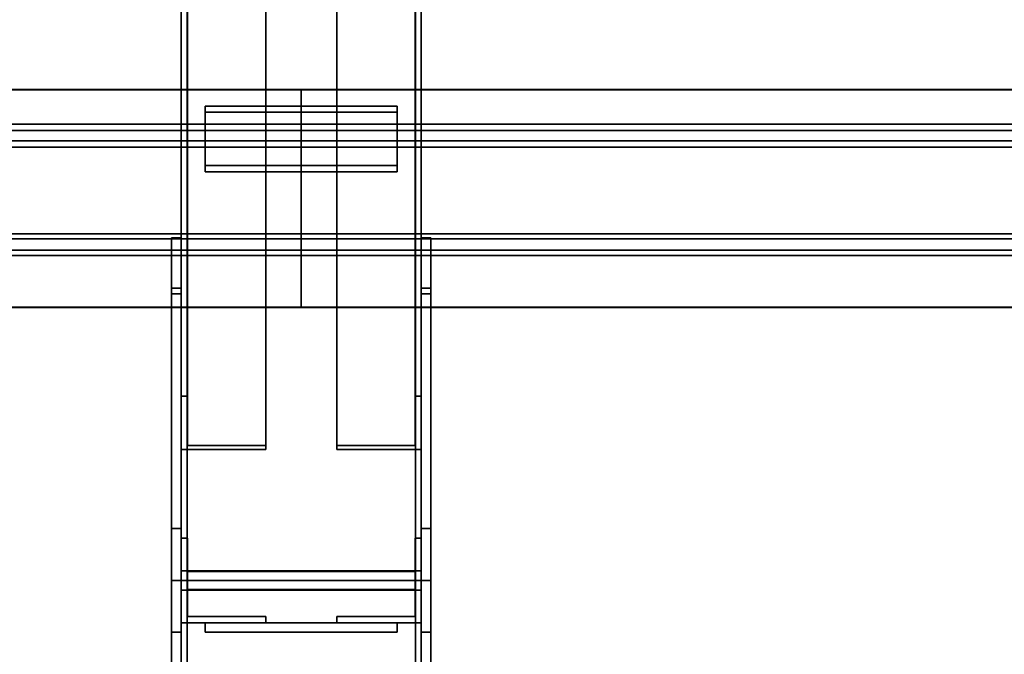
# Model space of a CAD drawing. Extents: x 13429 to 13460.1, y 572.8 to 605.1.
# Tile 325 of 341: x 13438.107 to 13438.619, y 602.858 to 603.188. Entities that reach past the tile are written whole.
import ezdxf

# ---------------------------------------------------------------- set-up
doc = ezdxf.new("R2010")
doc.units = 0
doc.header["$LTSCALE"] = 150
doc.header["$MEASUREMENT"] = 0
doc.layers.add('3DFACE_PLATE', color=7, linetype='CONTINUOUS')
doc.layers.add('3DFACE_SHAPE', color=7, linetype='CONTINUOUS')

msp = doc.modelspace()

# ---------------------------------------------------------------- linework, layer by layer
at = {"layer": '3DFACE_PLATE', "color": 6}
for points, invisible_edges in [([(13438.30333, 603.14316, 2.47034), (13438.30333, 603.11219, 2.44502), (13438.20333, 603.14316, 2.47034)], 2), ([(13438.30333, 603.11219, 2.44502), (13438.20333, 603.11219, 2.44502), (13438.20333, 603.14316, 2.47034)], 12), ([(13438.30333, 603.13999, 2.47421), (13438.30333, 603.14316, 2.47034), (13438.20333, 603.13999, 2.47421)], 2), ([(13438.30333, 603.14316, 2.47034), (13438.20333, 603.14316, 2.47034), (13438.20333, 603.13999, 2.47421)], 12), ([(13438.20333, 603.13999, 2.47421), (13438.20333, 603.14316, 2.47034), (13438.20333, 603.10902, 2.44889)], 2), ([(13438.20333, 603.14316, 2.47034), (13438.20333, 603.11219, 2.44502), (13438.20333, 603.10902, 2.44889)], 12), ([(13438.30333, 603.11219, 2.44502), (13438.30333, 603.14316, 2.47034), (13438.30333, 603.13999, 2.47421)], 12), ([(13438.20333, 603.13999, 2.47421), (13438.20333, 603.10902, 2.44889), (13438.30333, 603.13999, 2.47421)], 2), ([(13438.20333, 603.10902, 2.44889), (13438.30333, 603.10902, 2.44889), (13438.30333, 603.13999, 2.47421)], 12), ([(13438.30333, 603.10902, 2.44889), (13438.30333, 603.11219, 2.44502), (13438.30333, 603.13999, 2.47421)], 2), ([(13438.20333, 603.10902, 2.44889), (13438.20333, 603.11219, 2.44502), (13438.30333, 603.10902, 2.44889)], 2), ([(13438.20333, 603.11219, 2.44502), (13438.30333, 603.11219, 2.44502), (13438.30333, 603.10902, 2.44889)], 12), ([(13438.18583, 603.07459, 2.24995), (13438.18583, 602.71766, 2.24995), (13438.18583, 603.07459, 2.40523)], 2), ([(13438.18583, 602.71766, 2.24995), (13438.18583, 602.71766, 2.40523), (13438.18583, 603.07459, 2.40523)], 12), ([(13438.19083, 603.07459, 2.24995), (13438.18583, 603.07459, 2.24995), (13438.19083, 603.07459, 2.40523)], 2), ([(13438.18583, 603.07459, 2.24995), (13438.18583, 603.07459, 2.40523), (13438.19083, 603.07459, 2.40523)], 12), ([(13438.19083, 602.71766, 2.24995), (13438.18583, 602.71766, 2.24995), (13438.19083, 603.07459, 2.24995)], 2), ([(13438.18583, 602.71766, 2.24995), (13438.18583, 603.07459, 2.24995), (13438.19083, 603.07459, 2.24995)], 12), ([(13438.19083, 603.07459, 2.40523), (13438.18583, 603.07459, 2.40523), (13438.19083, 602.71766, 2.40523)], 2), ([(13438.18583, 603.07459, 2.40523), (13438.18583, 602.71766, 2.40523), (13438.19083, 602.71766, 2.40523)], 12), ([(13438.19083, 603.07459, 2.40523), (13438.19083, 602.71766, 2.40523), (13438.19083, 603.07459, 2.24995)], 2), ([(13438.19083, 602.71766, 2.40523), (13438.19083, 602.71766, 2.24995), (13438.19083, 603.07459, 2.24995)], 12), ([(13438.31583, 603.07459, 2.24995), (13438.31583, 602.71766, 2.24995), (13438.31583, 603.07459, 2.40523)], 2), ([(13438.31583, 602.71766, 2.24995), (13438.31583, 602.71766, 2.40523), (13438.31583, 603.07459, 2.40523)], 12), ([(13438.32083, 603.07459, 2.24995), (13438.31583, 603.07459, 2.24995), (13438.32083, 603.07459, 2.40523)], 2), ([(13438.31583, 603.07459, 2.24995), (13438.31583, 603.07459, 2.40523), (13438.32083, 603.07459, 2.40523)], 12), ([(13438.32083, 602.71766, 2.24995), (13438.31583, 602.71766, 2.24995), (13438.32083, 603.07459, 2.24995)], 2), ([(13438.31583, 602.71766, 2.24995), (13438.31583, 603.07459, 2.24995), (13438.32083, 603.07459, 2.24995)], 12), ([(13438.32083, 603.07459, 2.40523), (13438.31583, 603.07459, 2.40523), (13438.32083, 602.71766, 2.40523)], 2), ([(13438.31583, 603.07459, 2.40523), (13438.31583, 602.71766, 2.40523), (13438.32083, 602.71766, 2.40523)], 12), ([(13438.32083, 603.07459, 2.40523), (13438.32083, 602.71766, 2.40523), (13438.32083, 603.07459, 2.24995)], 2), ([(13438.32083, 602.71766, 2.40523), (13438.32083, 602.71766, 2.24995), (13438.32083, 603.07459, 2.24995)], 12), ([(13438.18583, 603.04538, 2.70483), (13438.18583, 602.92312, 2.60223), (13438.18583, 603.04837, 2.73468)], 2), ([(13438.18583, 602.92312, 2.60223), (13438.18583, 602.86912, 2.60223), (13438.18583, 603.04837, 2.73468)], 14), ([(13438.18583, 603.04837, 2.73468), (13438.18583, 602.86912, 2.60223), (13438.18583, 602.89612, 2.7499)], 3), ([(13438.19083, 603.04837, 2.73468), (13438.18583, 603.04837, 2.73468), (13438.19083, 602.89612, 2.7499)], 2), ([(13438.18583, 603.04837, 2.73468), (13438.18583, 602.89612, 2.7499), (13438.19083, 602.89612, 2.7499)], 12), ([(13438.19083, 603.04538, 2.70483), (13438.18583, 603.04538, 2.70483), (13438.19083, 603.04837, 2.73468)], 2), ([(13438.18583, 603.04538, 2.70483), (13438.18583, 603.04837, 2.73468), (13438.19083, 603.04837, 2.73468)], 12), ([(13438.19083, 602.92312, 2.60223), (13438.18583, 602.92312, 2.60223), (13438.19083, 603.04538, 2.70483)], 2), ([(13438.18583, 602.92312, 2.60223), (13438.18583, 603.04538, 2.70483), (13438.19083, 603.04538, 2.70483)], 12), ([(13438.19083, 603.04538, 2.70483), (13438.19083, 603.04837, 2.73468), (13438.19083, 602.86912, 2.60223)], 14), ([(13438.19083, 602.86912, 2.60223), (13438.19083, 603.04837, 2.73468), (13438.19083, 602.74687, 2.70483)], 3), ([(13438.19083, 603.04837, 2.73468), (13438.19083, 602.89612, 2.7499), (13438.19083, 602.74687, 2.70483)], 14), ([(13438.19083, 602.92312, 2.60223), (13438.19083, 603.04538, 2.70483), (13438.19083, 602.86912, 2.60223)], 2), ([(13438.31583, 603.04538, 2.70483), (13438.31583, 602.92312, 2.60223), (13438.31583, 603.04837, 2.73468)], 2), ([(13438.31583, 602.92312, 2.60223), (13438.31583, 602.86912, 2.60223), (13438.31583, 603.04837, 2.73468)], 14), ([(13438.31583, 603.04837, 2.73468), (13438.31583, 602.86912, 2.60223), (13438.31583, 602.89612, 2.7499)], 3), ([(13438.32083, 603.04837, 2.73468), (13438.31583, 603.04837, 2.73468), (13438.32083, 602.89612, 2.7499)], 2), ([(13438.31583, 603.04837, 2.73468), (13438.31583, 602.89612, 2.7499), (13438.32083, 602.89612, 2.7499)], 12), ([(13438.32083, 603.04538, 2.70483), (13438.31583, 603.04538, 2.70483), (13438.32083, 603.04837, 2.73468)], 2), ([(13438.31583, 603.04538, 2.70483), (13438.31583, 603.04837, 2.73468), (13438.32083, 603.04837, 2.73468)], 12), ([(13438.32083, 602.92312, 2.60223), (13438.31583, 602.92312, 2.60223), (13438.32083, 603.04538, 2.70483)], 2), ([(13438.31583, 602.92312, 2.60223), (13438.31583, 603.04538, 2.70483), (13438.32083, 603.04538, 2.70483)], 12), ([(13438.32083, 603.04538, 2.70483), (13438.32083, 603.04837, 2.73468), (13438.32083, 602.86912, 2.60223)], 14), ([(13438.32083, 602.86912, 2.60223), (13438.32083, 603.04837, 2.73468), (13438.32083, 602.74687, 2.70483)], 3), ([(13438.32083, 603.04837, 2.73468), (13438.32083, 602.89612, 2.7499), (13438.32083, 602.74687, 2.70483)], 14), ([(13438.32083, 602.92312, 2.60223), (13438.32083, 603.04538, 2.70483), (13438.32083, 602.86912, 2.60223)], 2), ([(13438.19083, 602.86912, 2.60223), (13438.18583, 602.86912, 2.60223), (13438.19083, 602.92312, 2.60223)], 2), ([(13438.18583, 602.86912, 2.60223), (13438.18583, 602.92312, 2.60223), (13438.19083, 602.92312, 2.60223)], 12), ([(13438.32083, 602.86912, 2.60223), (13438.31583, 602.86912, 2.60223), (13438.32083, 602.92312, 2.60223)], 2), ([(13438.31583, 602.86912, 2.60223), (13438.31583, 602.92312, 2.60223), (13438.32083, 602.92312, 2.60223)], 12), ([(13438.18583, 602.86912, 2.60223), (13438.18583, 602.74687, 2.70483), (13438.18583, 602.89612, 2.7499)], 14), ([(13438.18583, 602.89612, 2.7499), (13438.18583, 602.74687, 2.70483), (13438.18583, 602.74388, 2.73468)], 1), ([(13438.19083, 602.89612, 2.7499), (13438.18583, 602.89612, 2.7499), (13438.19083, 602.74388, 2.73468)], 2), ([(13438.18583, 602.89612, 2.7499), (13438.18583, 602.74388, 2.73468), (13438.19083, 602.74388, 2.73468)], 12), ([(13438.19083, 602.74687, 2.70483), (13438.19083, 602.89612, 2.7499), (13438.19083, 602.74388, 2.73468)], 1), ([(13438.31583, 602.86912, 2.60223), (13438.31583, 602.74687, 2.70483), (13438.31583, 602.89612, 2.7499)], 14), ([(13438.31583, 602.89612, 2.7499), (13438.31583, 602.74687, 2.70483), (13438.31583, 602.74388, 2.73468)], 1), ([(13438.32083, 602.89612, 2.7499), (13438.31583, 602.89612, 2.7499), (13438.32083, 602.74388, 2.73468)], 2), ([(13438.31583, 602.89612, 2.7499), (13438.31583, 602.74388, 2.73468), (13438.32083, 602.74388, 2.73468)], 12), ([(13438.32083, 602.74687, 2.70483), (13438.32083, 602.89612, 2.7499), (13438.32083, 602.74388, 2.73468)], 1), ([(13438.30333, 602.87412, 2.55823), (13438.30333, 602.87412, 2.51823), (13438.20333, 602.87412, 2.55823)], 2), ([(13438.30333, 602.87412, 2.51823), (13438.20333, 602.87412, 2.51823), (13438.20333, 602.87412, 2.55823)], 12), ([(13438.30333, 602.86912, 2.55823), (13438.30333, 602.87412, 2.55823), (13438.20333, 602.86912, 2.55823)], 2), ([(13438.30333, 602.87412, 2.55823), (13438.20333, 602.87412, 2.55823), (13438.20333, 602.86912, 2.55823)], 12), ([(13438.20333, 602.86912, 2.51823), (13438.20333, 602.87412, 2.51823), (13438.30333, 602.86912, 2.51823)], 2), ([(13438.20333, 602.87412, 2.51823), (13438.30333, 602.87412, 2.51823), (13438.30333, 602.86912, 2.51823)], 12), ([(13438.20333, 602.86912, 2.55823), (13438.20333, 602.87412, 2.55823), (13438.20333, 602.86912, 2.51823)], 2), ([(13438.20333, 602.87412, 2.55823), (13438.20333, 602.87412, 2.51823), (13438.20333, 602.86912, 2.51823)], 12), ([(13438.30333, 602.87412, 2.48923), (13438.30333, 602.87412, 2.44923), (13438.20333, 602.87412, 2.48923)], 2), ([(13438.30333, 602.87412, 2.44923), (13438.20333, 602.87412, 2.44923), (13438.20333, 602.87412, 2.48923)], 12), ([(13438.30333, 602.86912, 2.48923), (13438.30333, 602.87412, 2.48923), (13438.20333, 602.86912, 2.48923)], 2), ([(13438.30333, 602.87412, 2.48923), (13438.20333, 602.87412, 2.48923), (13438.20333, 602.86912, 2.48923)], 12), ([(13438.20333, 602.86912, 2.44923), (13438.20333, 602.87412, 2.44923), (13438.30333, 602.86912, 2.44923)], 2), ([(13438.20333, 602.87412, 2.44923), (13438.30333, 602.87412, 2.44923), (13438.30333, 602.86912, 2.44923)], 12), ([(13438.20333, 602.86912, 2.48923), (13438.20333, 602.87412, 2.48923), (13438.20333, 602.86912, 2.44923)], 2), ([(13438.20333, 602.87412, 2.48923), (13438.20333, 602.87412, 2.44923), (13438.20333, 602.86912, 2.44923)], 12), ([(13438.30333, 602.86912, 2.51823), (13438.30333, 602.87412, 2.51823), (13438.30333, 602.86912, 2.55823)], 2), ([(13438.30333, 602.87412, 2.51823), (13438.30333, 602.87412, 2.55823), (13438.30333, 602.86912, 2.55823)], 12), ([(13438.30333, 602.86912, 2.44923), (13438.30333, 602.87412, 2.44923), (13438.30333, 602.86912, 2.48923)], 2), ([(13438.30333, 602.87412, 2.44923), (13438.30333, 602.87412, 2.48923), (13438.30333, 602.86912, 2.48923)], 12), ([(13438.19083, 602.74687, 2.70483), (13438.18583, 602.74687, 2.70483), (13438.19083, 602.86912, 2.60223)], 2), ([(13438.18583, 602.74687, 2.70483), (13438.18583, 602.86912, 2.60223), (13438.19083, 602.86912, 2.60223)], 12), ([(13438.20333, 602.86912, 2.55823), (13438.20333, 602.86912, 2.51823), (13438.30333, 602.86912, 2.55823)], 2), ([(13438.20333, 602.86912, 2.51823), (13438.30333, 602.86912, 2.51823), (13438.30333, 602.86912, 2.55823)], 12), ([(13438.20333, 602.86912, 2.48923), (13438.20333, 602.86912, 2.44923), (13438.30333, 602.86912, 2.48923)], 2), ([(13438.20333, 602.86912, 2.44923), (13438.30333, 602.86912, 2.44923), (13438.30333, 602.86912, 2.48923)], 12), ([(13438.32083, 602.74687, 2.70483), (13438.31583, 602.74687, 2.70483), (13438.32083, 602.86912, 2.60223)], 2), ([(13438.31583, 602.74687, 2.70483), (13438.31583, 602.86912, 2.60223), (13438.32083, 602.86912, 2.60223)], 12)]:
    msp.add_3dface(points, dxfattribs=dict(at, invisible_edges=invisible_edges))
at = {"layer": '3DFACE_SHAPE', "color": 13}
for points, invisible_edges in [([(13438.19083, 604.59224, 2.55015), (13438.19083, 602.89612, 2.71975), (13438.19083, 604.59722, 2.5999)], 2), ([(13438.19083, 602.89612, 2.71975), (13438.19083, 602.9011, 2.7695), (13438.19083, 604.59722, 2.5999)], 12), ([(13438.19083, 604.59722, 2.5999), (13438.19083, 602.9011, 2.7695), (13438.31583, 604.59722, 2.5999)], 2), ([(13438.19083, 602.9011, 2.7695), (13438.31583, 602.9011, 2.7695), (13438.31583, 604.59722, 2.5999)], 12), ([(13438.31583, 604.59722, 2.5999), (13438.31583, 602.9011, 2.7695), (13438.31583, 604.59224, 2.55015)], 2), ([(13438.19083, 604.59622, 2.27995), (13438.19083, 602.89612, 2.27995), (13438.19387, 604.59622, 2.27995)], 2), ([(13438.19083, 602.89612, 2.27995), (13438.19387, 602.89612, 2.27995), (13438.19387, 604.59622, 2.27995)], 12), ([(13438.19083, 604.59622, 2.22995), (13438.19083, 602.89612, 2.22995), (13438.19083, 604.59622, 2.27995)], 2), ([(13438.19083, 602.89612, 2.22995), (13438.19083, 602.89612, 2.27995), (13438.19083, 604.59622, 2.27995)], 12), ([(13438.31583, 604.59622, 2.22995), (13438.31583, 602.89612, 2.22995), (13438.19083, 604.59622, 2.22995)], 2), ([(13438.31583, 602.89612, 2.22995), (13438.19083, 602.89612, 2.22995), (13438.19083, 604.59622, 2.22995)], 12), ([(13438.19387, 604.59224, 2.55015), (13438.19387, 602.89612, 2.71975), (13438.19083, 604.59224, 2.55015)], 2), ([(13438.19387, 602.89612, 2.71975), (13438.19083, 602.89612, 2.71975), (13438.19083, 604.59224, 2.55015)], 12), ([(13438.19387, 604.59692, 2.59688), (13438.19387, 602.9008, 2.76648), (13438.19387, 604.59224, 2.55015)], 2), ([(13438.31279, 604.59692, 2.59688), (13438.31279, 602.9008, 2.76648), (13438.19387, 604.59692, 2.59688)], 2), ([(13438.31279, 602.9008, 2.76648), (13438.19387, 602.9008, 2.76648), (13438.19387, 604.59692, 2.59688)], 12), ([(13438.19387, 604.59622, 2.23299), (13438.19387, 602.89612, 2.23299), (13438.31279, 604.59622, 2.23299)], 2), ([(13438.19387, 602.89612, 2.23299), (13438.31279, 602.89612, 2.23299), (13438.31279, 604.59622, 2.23299)], 12), ([(13438.19387, 604.59622, 2.27995), (13438.19387, 602.89612, 2.27995), (13438.19387, 604.59622, 2.23299)], 2), ([(13438.19387, 602.89612, 2.27995), (13438.19387, 602.89612, 2.23299), (13438.19387, 604.59622, 2.23299)], 12), ([(13438.19387, 602.9008, 2.76648), (13438.19387, 602.89612, 2.71975), (13438.19387, 604.59224, 2.55015)], 12), ([(13438.31279, 604.59224, 2.55015), (13438.31279, 602.89612, 2.71975), (13438.31279, 604.59692, 2.59688)], 2), ([(13438.31279, 602.89612, 2.71975), (13438.31279, 602.9008, 2.76648), (13438.31279, 604.59692, 2.59688)], 12), ([(13438.31279, 604.59622, 2.27995), (13438.31279, 602.89612, 2.27995), (13438.31583, 604.59622, 2.27995)], 2), ([(13438.31279, 602.89612, 2.27995), (13438.31583, 602.89612, 2.27995), (13438.31583, 604.59622, 2.27995)], 12), ([(13438.31279, 604.59622, 2.23299), (13438.31279, 602.89612, 2.23299), (13438.31279, 604.59622, 2.27995)], 2), ([(13438.31279, 602.89612, 2.23299), (13438.31279, 602.89612, 2.27995), (13438.31279, 604.59622, 2.27995)], 12), ([(13438.31583, 604.59224, 2.55015), (13438.31583, 602.89612, 2.71975), (13438.31279, 604.59224, 2.55015)], 2), ([(13438.31583, 602.89612, 2.71975), (13438.31279, 602.89612, 2.71975), (13438.31279, 604.59224, 2.55015)], 12), ([(13438.31583, 604.59622, 2.27995), (13438.31583, 602.89612, 2.27995), (13438.31583, 604.59622, 2.22995)], 2), ([(13438.31583, 602.89612, 2.27995), (13438.31583, 602.89612, 2.22995), (13438.31583, 604.59622, 2.22995)], 12), ([(13438.31583, 602.9011, 2.7695), (13438.31583, 602.89612, 2.71975), (13438.31583, 604.59224, 2.55015)], 12), ([(13438.19083, 603.40481, 2.62743), (13438.19083, 602.99217, 2.29006), (13438.19083, 603.37696, 2.6615)], 2), ([(13438.19403, 603.40481, 2.62743), (13438.19403, 602.99217, 2.29006), (13438.19083, 603.40481, 2.62743)], 2), ([(13438.19403, 602.99217, 2.29006), (13438.19083, 602.99217, 2.29006), (13438.19083, 603.40481, 2.62743)], 12), ([(13438.19403, 603.37898, 2.65902), (13438.19403, 602.96635, 2.32165), (13438.19403, 603.40481, 2.62743)], 2), ([(13438.19403, 602.96635, 2.32165), (13438.19403, 602.99217, 2.29006), (13438.19403, 603.40481, 2.62743)], 12), ([(13438.31263, 602.99217, 2.29006), (13438.31263, 603.40481, 2.62743), (13438.31583, 602.99217, 2.29006)], 2), ([(13438.31263, 603.40481, 2.62743), (13438.31583, 603.40481, 2.62743), (13438.31583, 602.99217, 2.29006)], 12), ([(13438.31263, 603.37898, 2.65902), (13438.31263, 603.40481, 2.62743), (13438.31263, 602.99217, 2.29006)], 12), ([(13438.31583, 602.99217, 2.29006), (13438.31583, 603.40481, 2.62743), (13438.31583, 602.96432, 2.32412)], 2), ([(13438.31583, 603.40481, 2.62743), (13438.31583, 603.37696, 2.6615), (13438.31583, 602.96432, 2.32412)], 12), ([(13438.19083, 602.99217, 2.29006), (13438.19083, 602.96432, 2.32412), (13438.19083, 603.37696, 2.6615)], 12), ([(13438.19083, 603.37696, 2.6615), (13438.19083, 602.96432, 2.32412), (13438.23483, 603.37696, 2.6615)], 2), ([(13438.19083, 602.96432, 2.32412), (13438.23483, 602.96432, 2.32412), (13438.23483, 603.37696, 2.6615)], 12), ([(13438.23483, 603.37898, 2.65902), (13438.23483, 602.96635, 2.32165), (13438.19403, 603.37898, 2.65902)], 2), ([(13438.23483, 602.96635, 2.32165), (13438.19403, 602.96635, 2.32165), (13438.19403, 603.37898, 2.65902)], 12), ([(13438.23483, 603.37696, 2.6615), (13438.23483, 602.96432, 2.32412), (13438.23483, 603.37898, 2.65902)], 2), ([(13438.23483, 602.96432, 2.32412), (13438.23483, 602.96635, 2.32165), (13438.23483, 603.37898, 2.65902)], 12), ([(13438.27183, 602.96635, 2.32165), (13438.27183, 603.37898, 2.65902), (13438.31263, 602.96635, 2.32165)], 2), ([(13438.27183, 603.37898, 2.65902), (13438.31263, 603.37898, 2.65902), (13438.31263, 602.96635, 2.32165)], 12), ([(13438.27183, 603.37696, 2.6615), (13438.27183, 603.37898, 2.65902), (13438.27183, 602.96635, 2.32165)], 12), ([(13438.27183, 602.96432, 2.32412), (13438.27183, 603.37696, 2.6615), (13438.27183, 602.96635, 2.32165)], 2), ([(13438.31583, 602.96432, 2.32412), (13438.31583, 603.37696, 2.6615), (13438.27183, 602.96432, 2.32412)], 2), ([(13438.31583, 603.37696, 2.6615), (13438.27183, 603.37696, 2.6615), (13438.27183, 602.96432, 2.32412)], 12), ([(13438.31263, 602.96635, 2.32165), (13438.31263, 603.37898, 2.65902), (13438.31263, 602.99217, 2.29006)], 2), ([(13434.36582, 603.12509, 2.75014), (13438.25333, 603.12509, 2.75014), (13434.36582, 603.15192, 2.74746)], 2), ([(13438.25333, 603.12509, 2.75014), (13438.25333, 603.15192, 2.74746), (13434.36582, 603.15192, 2.74746)], 12), ([(13434.36582, 603.15192, 2.74746), (13438.25333, 603.15192, 2.74746), (13434.36582, 603.15161, 2.74443)], 2), ([(13438.25333, 603.15192, 2.74746), (13438.25333, 603.15161, 2.74443), (13434.36582, 603.15161, 2.74443)], 12), ([(13434.36582, 603.15161, 2.74443), (13438.25333, 603.15161, 2.74443), (13434.36582, 603.12176, 2.74742)], 2), ([(13438.25333, 603.15161, 2.74443), (13438.25333, 603.12176, 2.74742), (13434.36582, 603.12176, 2.74742)], 12), ([(13438.25333, 603.15161, 2.74443), (13438.25333, 603.15192, 2.74746), (13438.25333, 603.12509, 2.75014)], 12), ([(13438.25333, 603.12509, 2.75014), (13438.25333, 603.15192, 2.74746), (13438.25333, 603.12176, 2.74742)], 14), ([(13438.25333, 603.15192, 2.74746), (13438.25333, 603.15161, 2.74443), (13438.25333, 603.12176, 2.74742)], 12), ([(13438.25333, 603.12509, 2.75014), (13442.14083, 603.12509, 2.75014), (13438.25333, 603.15192, 2.74746)], 2), ([(13442.14083, 603.12509, 2.75014), (13442.14083, 603.15192, 2.74746), (13438.25333, 603.15192, 2.74746)], 12), ([(13438.25333, 603.15192, 2.74746), (13442.14083, 603.15192, 2.74746), (13438.25333, 603.15161, 2.74443)], 2), ([(13442.14083, 603.15192, 2.74746), (13442.14083, 603.15161, 2.74443), (13438.25333, 603.15161, 2.74443)], 12), ([(13438.25333, 603.12176, 2.74742), (13438.25333, 603.15161, 2.74443), (13438.25333, 603.12509, 2.75014)], 14), ([(13438.25333, 603.15161, 2.74443), (13442.14083, 603.15161, 2.74443), (13438.25333, 603.12176, 2.74742)], 2), ([(13442.14083, 603.15161, 2.74443), (13442.14083, 603.12176, 2.74742), (13438.25333, 603.12176, 2.74742)], 12), ([(13434.36582, 603.13374, 2.83667), (13438.25333, 603.13374, 2.83667), (13434.36582, 603.12509, 2.75014)], 2), ([(13438.25333, 603.13374, 2.83667), (13438.25333, 603.12509, 2.75014), (13434.36582, 603.12509, 2.75014)], 12), ([(13434.36582, 603.07404, 2.84264), (13438.25333, 603.07404, 2.84264), (13434.36582, 603.13374, 2.83667)], 2), ([(13438.25333, 603.07404, 2.84264), (13438.25333, 603.13374, 2.83667), (13434.36582, 603.13374, 2.83667)], 12), ([(13438.25333, 603.07404, 2.84264), (13438.25333, 603.13042, 2.83395), (13438.25333, 603.13374, 2.83667)], 3), ([(13438.25333, 603.13042, 2.83395), (13438.25333, 603.12509, 2.75014), (13438.25333, 603.13374, 2.83667)], 13), ([(13438.25333, 603.13374, 2.83667), (13438.25333, 603.12509, 2.75014), (13438.25333, 603.13042, 2.83395)], 14), ([(13438.25333, 603.13042, 2.83395), (13438.25333, 603.07676, 2.83931), (13438.25333, 603.13374, 2.83667)], 14), ([(13438.25333, 603.13374, 2.83667), (13438.25333, 603.07676, 2.83931), (13438.25333, 603.07404, 2.84264)], 3), ([(13438.25333, 603.13374, 2.83667), (13442.14083, 603.13374, 2.83667), (13438.25333, 603.12509, 2.75014)], 2), ([(13442.14083, 603.13374, 2.83667), (13442.14083, 603.12509, 2.75014), (13438.25333, 603.12509, 2.75014)], 12), ([(13438.25333, 603.07404, 2.84264), (13442.14083, 603.07404, 2.84264), (13438.25333, 603.13374, 2.83667)], 2), ([(13442.14083, 603.07404, 2.84264), (13442.14083, 603.13374, 2.83667), (13438.25333, 603.13374, 2.83667)], 12), ([(13434.36582, 603.13042, 2.83395), (13438.25333, 603.13042, 2.83395), (13434.36582, 603.07676, 2.83931)], 2), ([(13438.25333, 603.13042, 2.83395), (13438.25333, 603.07676, 2.83931), (13434.36582, 603.07676, 2.83931)], 12), ([(13434.36582, 603.12176, 2.74742), (13438.25333, 603.12176, 2.74742), (13434.36582, 603.13042, 2.83395)], 2), ([(13438.25333, 603.12176, 2.74742), (13438.25333, 603.13042, 2.83395), (13434.36582, 603.13042, 2.83395)], 12), ([(13438.25333, 603.07676, 2.83931), (13438.25333, 603.13042, 2.83395), (13438.25333, 603.07404, 2.84264)], 14), ([(13438.25333, 603.13042, 2.83395), (13438.25333, 603.12176, 2.74742), (13438.25333, 603.12509, 2.75014)], 14), ([(13438.25333, 603.12509, 2.75014), (13438.25333, 603.12176, 2.74742), (13438.25333, 603.13042, 2.83395)], 13), ([(13438.25333, 603.13042, 2.83395), (13442.14083, 603.13042, 2.83395), (13438.25333, 603.07676, 2.83931)], 2), ([(13442.14083, 603.13042, 2.83395), (13442.14083, 603.07676, 2.83931), (13438.25333, 603.07676, 2.83931)], 12), ([(13438.25333, 603.12176, 2.74742), (13442.14083, 603.12176, 2.74742), (13438.25333, 603.13042, 2.83395)], 2), ([(13442.14083, 603.12176, 2.74742), (13442.14083, 603.13042, 2.83395), (13438.25333, 603.13042, 2.83395)], 12), ([(13434.36582, 603.07676, 2.83931), (13438.25333, 603.07676, 2.83931), (13434.36582, 603.06811, 2.75278)], 2), ([(13438.25333, 603.07676, 2.83931), (13438.25333, 603.06811, 2.75278), (13434.36582, 603.06811, 2.75278)], 12), ([(13438.25333, 603.06811, 2.75278), (13438.25333, 603.07676, 2.83931), (13438.25333, 603.06539, 2.75611)], 14), ([(13438.25333, 603.06539, 2.75611), (13438.25333, 603.07676, 2.83931), (13438.25333, 603.07404, 2.84264)], 3), ([(13438.25333, 603.06539, 2.75611), (13438.25333, 603.07676, 2.83931), (13438.25333, 603.06811, 2.75278)], 13), ([(13438.25333, 603.07676, 2.83931), (13438.25333, 603.06539, 2.75611), (13438.25333, 603.07404, 2.84264)], 13), ([(13438.25333, 603.07676, 2.83931), (13442.14083, 603.07676, 2.83931), (13438.25333, 603.06811, 2.75278)], 2), ([(13442.14083, 603.07676, 2.83931), (13442.14083, 603.06811, 2.75278), (13438.25333, 603.06811, 2.75278)], 12), ([(13434.36582, 603.06539, 2.75611), (13438.25333, 603.06539, 2.75611), (13434.36582, 603.07404, 2.84264)], 2), ([(13438.25333, 603.06539, 2.75611), (13438.25333, 603.07404, 2.84264), (13434.36582, 603.07404, 2.84264)], 12), ([(13438.25333, 603.06539, 2.75611), (13442.14083, 603.06539, 2.75611), (13438.25333, 603.07404, 2.84264)], 2), ([(13442.14083, 603.06539, 2.75611), (13442.14083, 603.07404, 2.84264), (13438.25333, 603.07404, 2.84264)], 12), ([(13434.36582, 603.06811, 2.75278), (13438.25333, 603.06811, 2.75278), (13434.36582, 603.03826, 2.75577)], 2), ([(13438.25333, 603.06811, 2.75278), (13438.25333, 603.03826, 2.75577), (13434.36582, 603.03826, 2.75577)], 12), ([(13434.36582, 603.03856, 2.75879), (13438.25333, 603.03856, 2.75879), (13434.36582, 603.06539, 2.75611)], 2), ([(13438.25333, 603.03856, 2.75879), (13438.25333, 603.06539, 2.75611), (13434.36582, 603.06539, 2.75611)], 12), ([(13438.25333, 603.03826, 2.75577), (13438.25333, 603.06811, 2.75278), (13438.25333, 603.03856, 2.75879)], 2), ([(13438.25333, 603.03856, 2.75879), (13438.25333, 603.06811, 2.75278), (13438.25333, 603.06539, 2.75611)], 3), ([(13438.25333, 603.03826, 2.75577), (13438.25333, 603.06539, 2.75611), (13438.25333, 603.06811, 2.75278)], 3), ([(13438.25333, 603.06811, 2.75278), (13442.14083, 603.06811, 2.75278), (13438.25333, 603.03826, 2.75577)], 2), ([(13442.14083, 603.06811, 2.75278), (13442.14083, 603.03826, 2.75577), (13438.25333, 603.03826, 2.75577)], 12), ([(13438.25333, 603.03856, 2.75879), (13438.25333, 603.06539, 2.75611), (13438.25333, 603.03826, 2.75577)], 2), ([(13438.25333, 603.03856, 2.75879), (13442.14083, 603.03856, 2.75879), (13438.25333, 603.06539, 2.75611)], 2), ([(13442.14083, 603.03856, 2.75879), (13442.14083, 603.06539, 2.75611), (13438.25333, 603.06539, 2.75611)], 12), ([(13434.36582, 603.03826, 2.75577), (13438.25333, 603.03826, 2.75577), (13434.36582, 603.03856, 2.75879)], 2), ([(13438.25333, 603.03826, 2.75577), (13438.25333, 603.03856, 2.75879), (13434.36582, 603.03856, 2.75879)], 12), ([(13438.25333, 603.03826, 2.75577), (13442.14083, 603.03826, 2.75577), (13438.25333, 603.03856, 2.75879)], 2), ([(13442.14083, 603.03826, 2.75577), (13442.14083, 603.03856, 2.75879), (13438.25333, 603.03856, 2.75879)], 12), ([(13438.19403, 602.99217, 2.29006), (13438.19403, 602.96635, 2.32165), (13438.19083, 602.99217, 2.29006)], 2), ([(13438.19083, 602.99217, 2.29006), (13438.19403, 602.96635, 2.32165), (13438.19083, 602.96432, 2.32412)], 3), ([(13438.31263, 602.96635, 2.32165), (13438.31583, 602.99217, 2.29006), (13438.31583, 602.96432, 2.32412)], 13), ([(13438.31263, 602.96635, 2.32165), (13438.31263, 602.99217, 2.29006), (13438.31583, 602.99217, 2.29006)], 12), ([(13438.19403, 602.96635, 2.32165), (13438.23483, 602.96432, 2.32412), (13438.19083, 602.96432, 2.32412)], 13), ([(13438.19403, 602.96635, 2.32165), (13438.23483, 602.96635, 2.32165), (13438.23483, 602.96432, 2.32412)], 12), ([(13438.27183, 602.96635, 2.32165), (13438.31263, 602.96635, 2.32165), (13438.27183, 602.96432, 2.32412)], 2), ([(13438.27183, 602.96432, 2.32412), (13438.31263, 602.96635, 2.32165), (13438.31583, 602.96432, 2.32412)], 3), ([(13438.19403, 602.87732, 2.70723), (13438.19083, 602.91812, 2.70723), (13438.19083, 602.87412, 2.70723)], 13), ([(13438.19403, 602.87732, 2.70723), (13438.19403, 602.91812, 2.70723), (13438.19083, 602.91812, 2.70723)], 12), ([(13438.19403, 602.91812, 2.30023), (13438.19403, 602.87732, 2.30023), (13438.19083, 602.91812, 2.30023)], 2), ([(13438.19083, 602.91812, 2.30023), (13438.19403, 602.87732, 2.30023), (13438.19083, 602.87412, 2.30023)], 3), ([(13438.19083, 602.91812, 2.70723), (13438.19083, 602.91812, 2.30023), (13438.19083, 602.87412, 2.70723)], 2), ([(13438.19083, 602.91812, 2.30023), (13438.19083, 602.87412, 2.30023), (13438.19083, 602.87412, 2.70723)], 12), ([(13438.19403, 602.91812, 2.70723), (13438.19403, 602.91812, 2.30023), (13438.19083, 602.91812, 2.70723)], 2), ([(13438.19403, 602.91812, 2.30023), (13438.19083, 602.91812, 2.30023), (13438.19083, 602.91812, 2.70723)], 12), ([(13438.19403, 602.87732, 2.70723), (13438.19403, 602.87732, 2.30023), (13438.19403, 602.91812, 2.70723)], 2), ([(13438.19403, 602.87732, 2.30023), (13438.19403, 602.91812, 2.30023), (13438.19403, 602.91812, 2.70723)], 12), ([(13438.31263, 602.87732, 2.30023), (13438.31583, 602.91812, 2.30023), (13438.31583, 602.87412, 2.30023)], 13), ([(13438.31263, 602.87732, 2.30023), (13438.31263, 602.91812, 2.30023), (13438.31583, 602.91812, 2.30023)], 12), ([(13438.31263, 602.91812, 2.70723), (13438.31263, 602.87732, 2.70723), (13438.31583, 602.91812, 2.70723)], 2), ([(13438.31583, 602.91812, 2.70723), (13438.31263, 602.87732, 2.70723), (13438.31583, 602.87412, 2.70723)], 3), ([(13438.31263, 602.91812, 2.30023), (13438.31263, 602.91812, 2.70723), (13438.31583, 602.91812, 2.30023)], 2), ([(13438.31263, 602.91812, 2.70723), (13438.31583, 602.91812, 2.70723), (13438.31583, 602.91812, 2.30023)], 12), ([(13438.31263, 602.87732, 2.30023), (13438.31263, 602.87732, 2.70723), (13438.31263, 602.91812, 2.30023)], 2), ([(13438.31263, 602.87732, 2.70723), (13438.31263, 602.91812, 2.70723), (13438.31263, 602.91812, 2.30023)], 12), ([(13438.31583, 602.91812, 2.30023), (13438.31583, 602.91812, 2.70723), (13438.31583, 602.87412, 2.30023)], 2), ([(13438.31583, 602.91812, 2.70723), (13438.31583, 602.87412, 2.70723), (13438.31583, 602.87412, 2.30023)], 12), ([(13438.19083, 602.89612, 2.71975), (13438.19387, 602.9008, 2.76648), (13438.19083, 602.9011, 2.7695)], 3), ([(13438.19387, 602.9008, 2.76648), (13438.31279, 602.9008, 2.76648), (13438.19083, 602.9011, 2.7695)], 14), ([(13438.19083, 602.9011, 2.7695), (13438.31279, 602.9008, 2.76648), (13438.31583, 602.9011, 2.7695)], 3), ([(13438.19387, 602.89612, 2.71975), (13438.19387, 602.9008, 2.76648), (13438.19083, 602.89612, 2.71975)], 2), ([(13438.31279, 602.9008, 2.76648), (13438.31583, 602.89612, 2.71975), (13438.31583, 602.9011, 2.7695)], 13), ([(13438.31279, 602.9008, 2.76648), (13438.31279, 602.89612, 2.71975), (13438.31583, 602.89612, 2.71975)], 12), ([(13438.31583, 602.89612, 2.22995), (13438.19387, 602.89612, 2.23299), (13438.19083, 602.89612, 2.22995)], 3), ([(13438.19387, 602.89612, 2.23299), (13438.19083, 602.89612, 2.27995), (13438.19083, 602.89612, 2.22995)], 13), ([(13438.19387, 602.89612, 2.23299), (13438.19387, 602.89612, 2.27995), (13438.19083, 602.89612, 2.27995)], 12), ([(13438.19387, 602.89612, 2.27995), (13438.19387, 602.89612, 2.23299), (13438.19083, 602.89612, 2.27995)], 2), ([(13438.19083, 602.89612, 2.27995), (13438.19387, 602.89612, 2.23299), (13438.19083, 602.89612, 2.22995)], 3), ([(13438.19387, 602.89612, 2.23299), (13438.31279, 602.89612, 2.23299), (13438.19083, 602.89612, 2.22995)], 14), ([(13438.19083, 602.89612, 2.22995), (13438.31279, 602.89612, 2.23299), (13438.31583, 602.89612, 2.22995)], 3), ([(13438.19083, 602.89612, 2.27995), (13438.19083, 601.19602, 2.27995), (13438.19387, 602.89612, 2.27995)], 2), ([(13438.19083, 601.19602, 2.27995), (13438.19387, 601.19602, 2.27995), (13438.19387, 602.89612, 2.27995)], 12), ([(13438.19083, 602.89612, 2.22995), (13438.19083, 601.19602, 2.22995), (13438.19083, 602.89612, 2.27995)], 2), ([(13438.19083, 601.19602, 2.22995), (13438.19083, 601.19602, 2.27995), (13438.19083, 602.89612, 2.27995)], 12), ([(13438.31583, 602.89612, 2.22995), (13438.31583, 601.19602, 2.22995), (13438.19083, 602.89612, 2.22995)], 2), ([(13438.31583, 601.19602, 2.22995), (13438.19083, 601.19602, 2.22995), (13438.19083, 602.89612, 2.22995)], 12), ([(13438.19387, 602.89145, 2.76648), (13438.19083, 602.89612, 2.71975), (13438.19083, 602.89115, 2.7695)], 13), ([(13438.19387, 602.89145, 2.76648), (13438.19387, 602.89612, 2.71975), (13438.19083, 602.89612, 2.71975)], 12), ([(13438.19083, 602.89612, 2.71975), (13438.19083, 601.2, 2.55015), (13438.19083, 602.89115, 2.7695)], 2), ([(13438.19387, 602.89612, 2.71975), (13438.19387, 601.2, 2.55015), (13438.19083, 602.89612, 2.71975)], 2), ([(13438.19387, 601.2, 2.55015), (13438.19083, 601.2, 2.55015), (13438.19083, 602.89612, 2.71975)], 12), ([(13438.31279, 602.89612, 2.23299), (13438.19387, 602.89612, 2.23299), (13438.31583, 602.89612, 2.22995)], 14), ([(13438.19387, 602.89612, 2.23299), (13438.19387, 601.19602, 2.23299), (13438.31279, 602.89612, 2.23299)], 2), ([(13438.19387, 601.19602, 2.23299), (13438.31279, 601.19602, 2.23299), (13438.31279, 602.89612, 2.23299)], 12), ([(13438.19387, 602.89612, 2.27995), (13438.19387, 601.19602, 2.27995), (13438.19387, 602.89612, 2.23299)], 2), ([(13438.19387, 601.19602, 2.27995), (13438.19387, 601.19602, 2.23299), (13438.19387, 602.89612, 2.23299)], 12), ([(13438.19387, 602.89145, 2.76648), (13438.19387, 601.19533, 2.59688), (13438.19387, 602.89612, 2.71975)], 2), ([(13438.19387, 601.19533, 2.59688), (13438.19387, 601.2, 2.55015), (13438.19387, 602.89612, 2.71975)], 12), ([(13438.31279, 602.89612, 2.27995), (13438.31279, 602.89612, 2.23299), (13438.31583, 602.89612, 2.27995)], 2), ([(13438.31583, 602.89612, 2.27995), (13438.31279, 602.89612, 2.23299), (13438.31583, 602.89612, 2.22995)], 3), ([(13438.31279, 602.89612, 2.23299), (13438.31583, 602.89612, 2.27995), (13438.31583, 602.89612, 2.22995)], 13), ([(13438.31279, 602.89612, 2.23299), (13438.31279, 602.89612, 2.27995), (13438.31583, 602.89612, 2.27995)], 12), ([(13438.31279, 602.89612, 2.27995), (13438.31279, 601.19602, 2.27995), (13438.31583, 602.89612, 2.27995)], 2), ([(13438.31279, 601.19602, 2.27995), (13438.31583, 601.19602, 2.27995), (13438.31583, 602.89612, 2.27995)], 12), ([(13438.31279, 602.89612, 2.23299), (13438.31279, 601.19602, 2.23299), (13438.31279, 602.89612, 2.27995)], 2), ([(13438.31279, 601.19602, 2.23299), (13438.31279, 601.19602, 2.27995), (13438.31279, 602.89612, 2.27995)], 12), ([(13438.31279, 602.89612, 2.71975), (13438.31279, 602.89145, 2.76648), (13438.31583, 602.89612, 2.71975)], 2), ([(13438.31583, 602.89612, 2.71975), (13438.31279, 602.89145, 2.76648), (13438.31583, 602.89115, 2.7695)], 3), ([(13438.31279, 602.89612, 2.71975), (13438.31279, 601.2, 2.55015), (13438.31279, 602.89145, 2.76648)], 2), ([(13438.31583, 602.89612, 2.71975), (13438.31583, 601.2, 2.55015), (13438.31279, 602.89612, 2.71975)], 2), ([(13438.31583, 601.2, 2.55015), (13438.31279, 601.2, 2.55015), (13438.31279, 602.89612, 2.71975)], 12), ([(13438.31583, 602.89612, 2.27995), (13438.31583, 601.19602, 2.27995), (13438.31583, 602.89612, 2.22995)], 2), ([(13438.31583, 601.19602, 2.27995), (13438.31583, 601.19602, 2.22995), (13438.31583, 602.89612, 2.22995)], 12), ([(13438.31583, 602.89115, 2.7695), (13438.31583, 601.19503, 2.5999), (13438.31583, 602.89612, 2.71975)], 2), ([(13438.31583, 601.19503, 2.5999), (13438.31583, 601.2, 2.55015), (13438.31583, 602.89612, 2.71975)], 12), ([(13438.31583, 602.89115, 2.7695), (13438.19387, 602.89145, 2.76648), (13438.19083, 602.89115, 2.7695)], 3), ([(13438.19083, 601.2, 2.55015), (13438.19083, 601.19503, 2.5999), (13438.19083, 602.89115, 2.7695)], 12), ([(13438.19083, 602.89115, 2.7695), (13438.19083, 601.19503, 2.5999), (13438.31583, 602.89115, 2.7695)], 2), ([(13438.19083, 601.19503, 2.5999), (13438.31583, 601.19503, 2.5999), (13438.31583, 602.89115, 2.7695)], 12), ([(13438.31279, 602.89145, 2.76648), (13438.19387, 602.89145, 2.76648), (13438.31583, 602.89115, 2.7695)], 14), ([(13438.31279, 602.89145, 2.76648), (13438.31279, 601.19533, 2.59688), (13438.19387, 602.89145, 2.76648)], 2), ([(13438.31279, 601.19533, 2.59688), (13438.19387, 601.19533, 2.59688), (13438.19387, 602.89145, 2.76648)], 12), ([(13438.31279, 601.2, 2.55015), (13438.31279, 601.19533, 2.59688), (13438.31279, 602.89145, 2.76648)], 12), ([(13438.23483, 602.87412, 2.70723), (13438.19403, 602.87732, 2.70723), (13438.19083, 602.87412, 2.70723)], 3), ([(13438.19403, 602.87732, 2.30023), (13438.23483, 602.87412, 2.30023), (13438.19083, 602.87412, 2.30023)], 13), ([(13438.23483, 602.87732, 2.70723), (13438.19403, 602.87732, 2.70723), (13438.23483, 602.87412, 2.70723)], 2), ([(13438.19403, 602.87732, 2.30023), (13438.23483, 602.87732, 2.30023), (13438.23483, 602.87412, 2.30023)], 12), ([(13438.23483, 602.87732, 2.70723), (13438.23483, 602.87732, 2.30023), (13438.19403, 602.87732, 2.70723)], 2), ([(13438.23483, 602.87732, 2.30023), (13438.19403, 602.87732, 2.30023), (13438.19403, 602.87732, 2.70723)], 12), ([(13438.23483, 602.87412, 2.70723), (13438.23483, 602.87412, 2.30023), (13438.23483, 602.87732, 2.70723)], 2), ([(13438.23483, 602.87412, 2.30023), (13438.23483, 602.87732, 2.30023), (13438.23483, 602.87732, 2.70723)], 12), ([(13438.27183, 602.87732, 2.30023), (13438.31263, 602.87732, 2.30023), (13438.27183, 602.87412, 2.30023)], 2), ([(13438.27183, 602.87412, 2.30023), (13438.31263, 602.87732, 2.30023), (13438.31583, 602.87412, 2.30023)], 3), ([(13438.31263, 602.87732, 2.70723), (13438.27183, 602.87412, 2.70723), (13438.31583, 602.87412, 2.70723)], 13), ([(13438.31263, 602.87732, 2.70723), (13438.27183, 602.87732, 2.70723), (13438.27183, 602.87412, 2.70723)], 12), ([(13438.27183, 602.87732, 2.30023), (13438.27183, 602.87732, 2.70723), (13438.31263, 602.87732, 2.30023)], 2), ([(13438.27183, 602.87732, 2.70723), (13438.31263, 602.87732, 2.70723), (13438.31263, 602.87732, 2.30023)], 12), ([(13438.27183, 602.87412, 2.30023), (13438.27183, 602.87412, 2.70723), (13438.27183, 602.87732, 2.30023)], 2), ([(13438.27183, 602.87412, 2.70723), (13438.27183, 602.87732, 2.70723), (13438.27183, 602.87732, 2.30023)], 12), ([(13438.19083, 602.87412, 2.70723), (13438.19083, 602.87412, 2.30023), (13438.23483, 602.87412, 2.70723)], 2), ([(13438.19083, 602.87412, 2.30023), (13438.23483, 602.87412, 2.30023), (13438.23483, 602.87412, 2.70723)], 12), ([(13438.31583, 602.87412, 2.30023), (13438.31583, 602.87412, 2.70723), (13438.27183, 602.87412, 2.30023)], 2), ([(13438.31583, 602.87412, 2.70723), (13438.27183, 602.87412, 2.70723), (13438.27183, 602.87412, 2.30023)], 12)]:
    msp.add_3dface(points, dxfattribs=dict(at, invisible_edges=invisible_edges))

doc.saveas('drawing.dxf')
